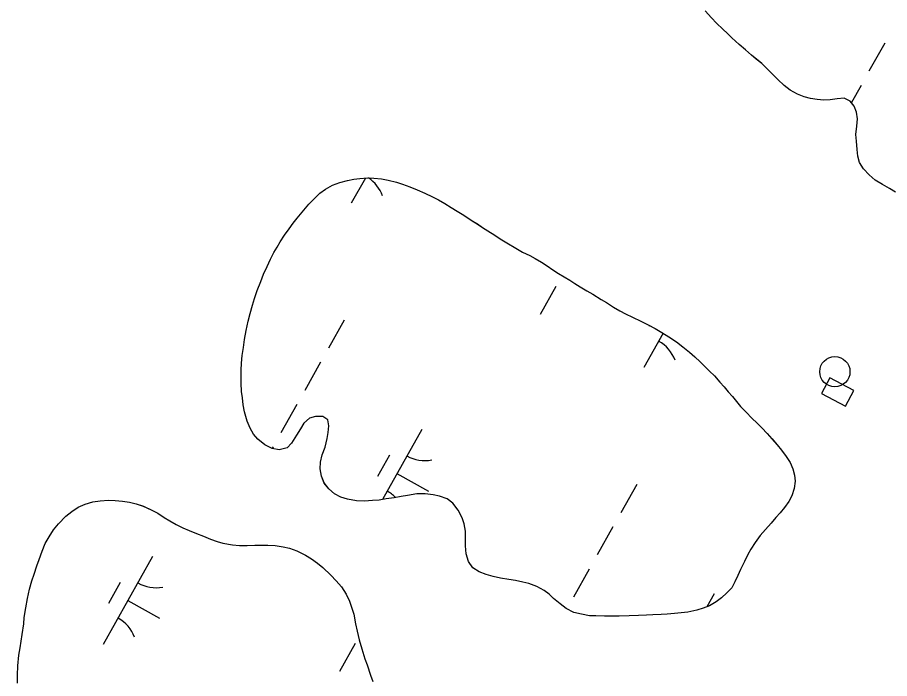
# Model space of a CAD drawing. Extents: x 3913936 to 3933962, y 195330 to 217741.
# Drawn here: x 3924302.7 to 3924735, y 200600 to 200927.6 of the extents above; entities that cross this region are included whole.
import ezdxf

# ---------------------------------------------------------------- set-up
doc = ezdxf.new("R2010")
doc.units = 0
for name, color, linetype in [('V-CHAN-DOCK', 7, 'Continuous'), ('V-DOMW-TANK', 7, 'Continuous'), ('V-TOPO-SHOR', 7, 'Continuous'), ('V-WETL-SWMP', 7, 'Continuous')]:
    doc.layers.add(name, color=color, linetype=linetype)

msp = doc.modelspace()

# ---------------------------------------------------------------- linework, layer by layer
at = {"layer": 'V-CHAN-DOCK'}
msp.add_lwpolyline([(3924701.3, 200741.22), (3924713.19, 200734.88), (3924717.35, 200742.69), (3924705.47, 200749.03)], close=True, dxfattribs=at)
at = {"layer": 'V-DOMW-TANK'}
msp.add_circle((3924707.88, 200752.01), 7.5, dxfattribs=at)
at = {"layer": 'V-TOPO-SHOR'}
for points in [[(3924652.37, 200921.75), (3924649.28, 200924.77), (3924646.71, 200927.43), (3924643.64, 200930.82)], [(3924737.99, 200841.05), (3924734.9, 200842.83), (3924731.56, 200844.74), (3924727.9, 200846.95), (3924724.81, 200849.53), (3924722.08, 200852.58), (3924720.13, 200855.63), (3924719.35, 200858.89), (3924718.95, 200862.15), (3924718.63, 200866.29), (3924718.23, 200869.55), (3924718.73, 200873.62), (3924719.11, 200877.27), (3924718.61, 200880.61), (3924717.44, 200883.61), (3924715.54, 200886.12), (3924712.48, 200887.53), (3924709.09, 200887.19), (3924705.62, 200886.71), (3924702.39, 200886.5), (3924699.18, 200886.82), (3924695.86, 200887.44), (3924692.67, 200888.28), (3924689.33, 200889.62), (3924685.72, 200891.6), (3924682.69, 200893.9), (3924679.62, 200896.74), (3924677.26, 200899.17), (3924674.72, 200901.72), (3924671.71, 200904.71), (3924668.95, 200906.91), (3924666.62, 200908.9), (3924663.53, 200911.48), (3924660.47, 200914.21), (3924656.86, 200917.41), (3924654.63, 200919.53), (3924652.37, 200921.75)], [(3924542.11, 200649.75), (3924538.52, 200650.56), (3924535.03, 200651.57), (3924531.55, 200652.9), (3924528.36, 200654.84), (3924526.2, 200658.01), (3924525.16, 200661.8), (3924524.74, 200665.8), (3924524.83, 200669.59), (3924524.82, 200673.07), (3924524.2, 200676.66), (3924523.17, 200679.63), (3924521.21, 200683.32), (3924518.43, 200686.79), (3924515.76, 200688.94), (3924511.96, 200690.36), (3924508.78, 200691.07), (3924504.79, 200691.57), (3924500.58, 200691.46), (3924496.07, 200690.73), (3924492.9, 200690.21), (3924489.41, 200689.58), (3924485.42, 200688.96), (3924482.03, 200688.43), (3924478.75, 200688.12), (3924474.65, 200687.9), (3924470.76, 200688.1), (3924466.25, 200688.9), (3924462.96, 200689.82), (3924459.88, 200691.55), (3924457.11, 200694), (3924454.74, 200696.86), (3924453.4, 200700.24), (3924452.78, 200703.83), (3924452.97, 200707.11), (3924453.68, 200710.8), (3924455.2, 200714.6), (3924456.22, 200718.91), (3924456.72, 200721.89), (3924457.02, 200725.17), (3924456.5, 200728.14), (3924454.04, 200729.87), (3924450.45, 200729.86), (3924447.48, 200728.93), (3924444.72, 200726.57), (3924442.98, 200723.69), (3924441.04, 200720.51), (3924438.59, 200716.61), (3924436.34, 200714.24), (3924432.45, 200713.31), (3924428.96, 200714.02), (3924425.37, 200715.75), (3924421.88, 200718.51), (3924419.61, 200721.07), (3924417.97, 200724.03), (3924416.52, 200727.51), (3924415.18, 200732.12), (3924414.55, 200735.61), (3924414.23, 200738.99), (3924413.82, 200742.17), (3924413.6, 200746.37), (3924413.59, 200749.65), (3924413.58, 200752.83), (3924413.77, 200756.31), (3924414.07, 200760.11), (3924414.68, 200764), (3924415.18, 200767.9), (3924415.99, 200772.41), (3924417, 200777.03), (3924418.01, 200780.83), (3924419.13, 200785.03), (3924420.25, 200788.21), (3924421.57, 200792.21), (3924423.3, 200796.63), (3924424.72, 200800.32), (3924426.46, 200804.12), (3924428.19, 200807.81), (3924429.82, 200811), (3924431.35, 200813.67), (3924432.98, 200816.34), (3924435.13, 200819.62), (3924437.38, 200822.81), (3924439.42, 200825.68), (3924441.36, 200828.15), (3924443.81, 200831.13), (3924447.18, 200835.03), (3924449.53, 200837.5), (3924452.5, 200840.48), (3924455.36, 200842.54), (3924458.84, 200844.5), (3924462.43, 200845.74), (3924466.32, 200846.77), (3924469.5, 200847.4), (3924472.46, 200847.82), (3924476.16, 200848.03), (3924479.33, 200847.94), (3924483.13, 200847.54), (3924486.41, 200846.93), (3924490.51, 200845.92), (3924493.49, 200844.9), (3924497.18, 200843.58)], [(3924497.18, 200843.58), (3924500.88, 200842.15), (3924504.68, 200840.42), (3924508.48, 200838.69), (3924511.35, 200837.16), (3924514.53, 200835.32), (3924517.72, 200833.38), (3924520.69, 200831.55), (3924523.98, 200829.51), (3924528.09, 200826.85), (3924530.66, 200825.22), (3924533.22, 200823.48), (3924535.79, 200821.75), (3924539.28, 200819.6), (3924541.95, 200817.87), (3924553.04, 200811.24)], [(3924553.04, 200811.24), (3924556.63, 200809.61), (3924559.3, 200808.18), (3924562.39, 200806.24), (3924565.26, 200804.4), (3924568.14, 200802.57), (3924570.91, 200800.73), (3924573.68, 200799.1), (3924576.45, 200797.36), (3924579.02, 200795.73), (3924581.69, 200794.09), (3924584.98, 200792.16), (3924587.95, 200790.42), (3924592.06, 200787.87), (3924594.63, 200786.24), (3924598.12, 200783.99), (3924601.3, 200782.16), (3924604.18, 200780.73), (3924607.56, 200778.99), (3924611.67, 200777.06), (3924615.37, 200775.22), (3924618.86, 200773.39), (3924622.04, 200771.45), (3924625.64, 200769.21), (3924629.33, 200766.86), (3924632.52, 200764.41), (3924635.81, 200761.75), (3924638.48, 200759.4), (3924641.15, 200756.95), (3924643.31, 200754.8), (3924645.77, 200752.35), (3924648.14, 200749.89), (3924650.92, 200746.82), (3924652.97, 200744.58), (3924655.03, 200742.02), (3924657.19, 200739.67), (3924659.14, 200737.21), (3924661.1, 200734.76), (3924663.87, 200732), (3924666.75, 200729.03), (3924669.32, 200726.48), (3924671.69, 200724.12), (3924674.26, 200721.36), (3924676.72, 200718.71), (3924679.3, 200715.74), (3924681.46, 200713.08), (3924683.82, 200710.01), (3924685.68, 200707.04), (3924687.02, 200703.87), (3924687.95, 200700.8), (3924688.16, 200697.72), (3924687.76, 200694.13), (3924686.54, 200690.54), (3924685.01, 200687.77), (3924682.87, 200684.79), (3924680.82, 200682.12), (3924678.68, 200679.76), (3924676.23, 200676.98), (3924673.47, 200673.8), (3924670.91, 200670.82), (3924668.36, 200667.43), (3924666.22, 200664.14), (3924664.79, 200661.37), (3924663.06, 200657.98), (3924661.12, 200653.98), (3924659.79, 200651), (3924658.37, 200647.82), (3924656.74, 200644.84), (3924654.39, 200642.37), (3924651.73, 200639.91), (3924649.07, 200637.95), (3924645.79, 200635.99), (3924642.62, 200634.76), (3924639.44, 200633.93), (3924635.04, 200632.89), (3924631.76, 200632.47), (3924628.38, 200632.15), (3924624.79, 200631.83), (3924621.71, 200631.72), (3924617.61, 200631.51), (3924614.43, 200631.4), (3924610.54, 200631.28), (3924605.93, 200631.06), (3924600.91, 200630.84), (3924597.11, 200630.84), (3924593.63, 200630.93), (3924589.42, 200631.02), (3924586.25, 200631.11), (3924582.25, 200631.82), (3924578.55, 200632.73), (3924574.75, 200634.67), (3924571.77, 200636.91), (3924568.48, 200639.67), (3924566.33, 200641.82), (3924563.76, 200643.66), (3924560.17, 200645.6), (3924556.17, 200647.02), (3924553.19, 200647.73), (3924549.6, 200648.54), (3924546.22, 200649.04), (3924542.11, 200649.75)], [(3924302.68, 200597.62), (3924302.67, 200601.72), (3924302.86, 200606.23), (3924303.36, 200611.56), (3924303.97, 200615.15), (3924304.98, 200621.82), (3924305.78, 200627.05), (3924306.08, 200630.23), (3924306.78, 200635.05), (3924307.69, 200639.67), (3924308.71, 200644.28), (3924309.82, 200648.38), (3924310.94, 200651.67), (3924312.26, 200655.77), (3924313.38, 200658.95), (3924315.01, 200663.06), (3924316.43, 200666.85), (3924318.37, 200670.24), (3924320.52, 200673.63), (3924322.97, 200676.61), (3924326.65, 200680.42), (3924329.61, 200682.78), (3924332.79, 200684.84), (3924336.27, 200686.39), (3924340.06, 200687.52), (3924343.64, 200688.05), (3924347.74, 200688.37), (3924351.12, 200688.17), (3924354.71, 200687.88), (3924358.2, 200687.37), (3924361.59, 200686.56), (3924365.07, 200685.34), (3924369.29, 200683.4), (3924372.26, 200681.87), (3924375.34, 200679.83), (3924378.22, 200678.1), (3924381.4, 200676.26), (3924384.58, 200674.63), (3924387.87, 200673.31), (3924391.36, 200671.78), (3924394.95, 200670.46), (3924398.44, 200669.03), (3924401.62, 200667.91), (3924404.49, 200667), (3924409.31, 200666.19), (3924412.8, 200665.89), (3924416.49, 200665.9)], [(3924416.49, 200665.9), (3924420.38, 200666.12), (3924423.46, 200666.13), (3924426.84, 200666.04), (3924430.43, 200665.84), (3924434.43, 200665.24), (3924437.61, 200664.53), (3924441.2, 200663.21), (3924445.41, 200661.17), (3924448.39, 200659.23), (3924451.47, 200657.08), (3924454.04, 200654.94), (3924458.05, 200651.26), (3924460.72, 200648.39), (3924463.29, 200645.33), (3924465.66, 200641.85), (3924467.31, 200638.37), (3924468.34, 200635.29), (3924469.38, 200631.91), (3924470.21, 200627.1), (3924471.04, 200623.41), (3924472.08, 200619.11), (3924473.42, 200614.7), (3924474.87, 200609.79), (3924476.01, 200606.71), (3924477.66, 200601.7), (3924478.8, 200598.52)]]:
    msp.add_lwpolyline(points, dxfattribs=at)
at = {"layer": 'V-WETL-SWMP'}
for p, q in [((3924732.64, 200914.83), (3924724.8, 200900.88)), ((3924720.88, 200893.9), (3924716.09, 200885.39)), ((3924475.13, 200847.97), (3924468.18, 200835.6)), ((3924569.58, 200794.31), (3924561.74, 200780.37)), ((3924464.67, 200777.58), (3924456.83, 200763.63)), ((3924616.01, 200774.88), (3924615.76, 200774.43)), ((3924622.7, 200771.04), (3924613.17, 200754.09)), ((3924452.91, 200756.66), (3924445.07, 200742.71)), ((3924441.15, 200735.73), (3924433.31, 200721.79)), ((3924503.07, 200723.38), (3924483.56, 200688.67)), ((3924429.38, 200714.81), (3924428.94, 200714.03)), ((3924487.04, 200710.6), (3924481.16, 200700.14)), ((3924490.82, 200701.59), (3924506.51, 200692.77)), ((3924609.66, 200696.07), (3924601.82, 200682.12)), ((3924597.9, 200675.15), (3924590.06, 200661.2)), ((3924369.7, 200660.42), (3924345.2, 200616.84)), ((3924586.14, 200654.22), (3924578.3, 200640.28)), ((3924353.67, 200647.64), (3924347.79, 200637.18)), ((3924357.45, 200638.63), (3924373.14, 200629.81)), ((3924648.07, 200641.87), (3924644.48, 200635.48)), ((3924470.13, 200617.4), (3924462.29, 200603.45))]:
    msp.add_line(p, q, dxfattribs=at)
for points in [[(3924718.95, 200862.15), (3924718.63, 200866.29), (3924718.23, 200869.55), (3924718.73, 200873.62), (3924719.11, 200877.27), (3924718.61, 200880.61), (3924717.44, 200883.61), (3924715.54, 200886.12), (3924712.48, 200887.53), (3924709.09, 200887.19), (3924705.62, 200886.71), (3924702.39, 200886.49), (3924699.18, 200886.82), (3924695.86, 200887.43), (3924692.67, 200888.28), (3924689.33, 200889.62), (3924685.72, 200891.6), (3924682.69, 200893.9), (3924679.62, 200896.74), (3924677.26, 200899.16), (3924674.72, 200901.72), (3924671.71, 200904.71), (3924668.96, 200906.91), (3924666.62, 200908.9), (3924663.53, 200911.48), (3924660.47, 200914.21), (3924656.86, 200917.41), (3924654.63, 200919.53), (3924652.37, 200921.75), (3924649.28, 200924.77), (3924646.71, 200927.43), (3924643.64, 200930.81)], [(3924737.99, 200841.05), (3924734.9, 200842.83), (3924731.56, 200844.74), (3924727.9, 200846.95), (3924724.81, 200849.53), (3924722.08, 200852.58), (3924720.13, 200855.63), (3924719.35, 200858.89), (3924718.95, 200862.15)], [(3924542.11, 200649.75), (3924538.52, 200650.56), (3924535.03, 200651.57), (3924531.54, 200652.9), (3924528.36, 200654.84), (3924526.2, 200658.01), (3924525.16, 200661.8), (3924524.74, 200665.8), (3924524.83, 200669.59), (3924524.83, 200673.07), (3924524.2, 200676.66), (3924523.17, 200679.63), (3924521.21, 200683.32), (3924518.43, 200686.79), (3924515.76, 200688.94), (3924511.96, 200690.36), (3924508.78, 200691.07), (3924504.78, 200691.57), (3924500.58, 200691.46), (3924496.07, 200690.73), (3924492.9, 200690.21), (3924489.41, 200689.58), (3924485.42, 200688.96), (3924482.03, 200688.43), (3924478.75, 200688.12), (3924474.66, 200687.9), (3924470.76, 200688.1), (3924466.25, 200688.9), (3924462.96, 200689.82), (3924459.88, 200691.55), (3924457.11, 200694), (3924454.74, 200696.87), (3924453.4, 200700.24), (3924452.77, 200703.83), (3924452.97, 200707.11), (3924453.68, 200710.8), (3924455.21, 200714.6), (3924456.22, 200718.91), (3924456.72, 200721.89), (3924457.02, 200725.17), (3924456.5, 200728.14), (3924454.04, 200729.87), (3924450.45, 200729.86), (3924447.48, 200728.93), (3924444.72, 200726.57), (3924442.98, 200723.69), (3924441.04, 200720.51), (3924438.59, 200716.61), (3924436.34, 200714.24), (3924432.45, 200713.31), (3924428.96, 200714.02), (3924425.37, 200715.75), (3924421.88, 200718.51), (3924419.62, 200721.06), (3924417.97, 200724.03), (3924416.52, 200727.51), (3924415.18, 200732.12), (3924414.55, 200735.61), (3924414.23, 200738.99), (3924413.82, 200742.17), (3924413.6, 200746.37), (3924413.59, 200749.65), (3924413.58, 200752.83), (3924413.78, 200756.31), (3924414.07, 200760.11), (3924414.68, 200764), (3924415.18, 200767.9), (3924415.99, 200772.41), (3924417, 200777.03), (3924418.01, 200780.83), (3924419.13, 200785.03), (3924420.25, 200788.21), (3924421.57, 200792.21), (3924423.3, 200796.63), (3924424.73, 200800.32), (3924426.46, 200804.12), (3924428.19, 200807.81), (3924429.82, 200811), (3924431.35, 200813.67), (3924432.98, 200816.34), (3924435.13, 200819.62), (3924437.37, 200822.81), (3924439.42, 200825.68), (3924441.36, 200828.15), (3924443.81, 200831.13), (3924447.18, 200835.03), (3924449.53, 200837.5), (3924452.5, 200840.48), (3924455.36, 200842.54), (3924458.84, 200844.5), (3924462.43, 200845.74), (3924466.32, 200846.77), (3924469.5, 200847.4), (3924472.47, 200847.82), (3924476.16, 200848.03), (3924479.33, 200847.94), (3924483.13, 200847.54), (3924486.41, 200846.93), (3924490.51, 200845.92), (3924493.49, 200844.9), (3924497.18, 200843.58)], [(3924497.18, 200843.58), (3924500.88, 200842.15), (3924504.68, 200840.42), (3924508.47, 200838.69), (3924511.35, 200837.16), (3924514.53, 200835.32), (3924517.71, 200833.38), (3924520.69, 200831.55), (3924523.98, 200829.51), (3924528.09, 200826.85), (3924530.65, 200825.22), (3924533.22, 200823.48), (3924535.79, 200821.75), (3924539.28, 200819.61), (3924541.95, 200817.87), (3924553.04, 200811.24), (3924556.63, 200809.61), (3924559.3, 200808.18), (3924562.38, 200806.24), (3924565.26, 200804.4), (3924568.14, 200802.57), (3924570.91, 200800.73), (3924573.68, 200799.1), (3924576.45, 200797.36), (3924579.02, 200795.73), (3924581.69, 200794.1), (3924584.98, 200792.16), (3924587.95, 200790.42), (3924592.06, 200787.87), (3924594.63, 200786.24), (3924598.12, 200783.99), (3924601.3, 200782.16), (3924604.18, 200780.73), (3924607.57, 200778.99), (3924611.67, 200777.06), (3924615.37, 200775.22), (3924618.86, 200773.39), (3924622.04, 200771.45), (3924625.64, 200769.21), (3924629.33, 200766.86), (3924632.52, 200764.41), (3924635.81, 200761.75), (3924638.48, 200759.4), (3924641.15, 200756.95), (3924643.31, 200754.8), (3924645.77, 200752.35), (3924648.14, 200749.89), (3924650.92, 200746.83), (3924652.97, 200744.58), (3924655.03, 200742.02), (3924657.19, 200739.67), (3924659.14, 200737.21), (3924661.1, 200734.76), (3924663.87, 200732), (3924666.75, 200729.03), (3924669.32, 200726.48), (3924671.69, 200724.12), (3924674.26, 200721.36), (3924676.73, 200718.71), (3924679.3, 200715.74), (3924681.46, 200713.08), (3924683.82, 200710.01), (3924685.68, 200707.04), (3924687.02, 200703.87), (3924687.95, 200700.8), (3924688.16, 200697.72), (3924687.76, 200694.13), (3924686.54, 200690.54), (3924685.01, 200687.77), (3924682.87, 200684.79), (3924680.83, 200682.12), (3924678.68, 200679.76), (3924676.23, 200676.98), (3924673.47, 200673.8), (3924670.91, 200670.82), (3924668.36, 200667.43), (3924666.22, 200664.14), (3924664.79, 200661.37), (3924663.06, 200657.98), (3924661.12, 200653.98), (3924659.79, 200651), (3924658.37, 200647.82), (3924656.74, 200644.84), (3924654.39, 200642.37), (3924651.73, 200639.91), (3924649.07, 200637.95), (3924645.79, 200635.99), (3924642.62, 200634.76), (3924639.44, 200633.93), (3924635.04, 200632.89), (3924631.76, 200632.47), (3924628.38, 200632.15), (3924624.79, 200631.83), (3924621.71, 200631.72), (3924617.61, 200631.51), (3924614.44, 200631.4), (3924610.54, 200631.28), (3924605.93, 200631.06), (3924600.91, 200630.85), (3924597.11, 200630.83), (3924593.63, 200630.93)], [(3924302.68, 200597.62), (3924302.67, 200601.72), (3924302.87, 200606.23), (3924303.36, 200611.56), (3924303.97, 200615.15), (3924304.98, 200621.82), (3924305.78, 200627.05), (3924306.08, 200630.23), (3924306.78, 200635.05), (3924307.69, 200639.66), (3924308.71, 200644.28), (3924309.82, 200648.38), (3924310.94, 200651.67), (3924312.26, 200655.77), (3924313.38, 200658.95), (3924315.01, 200663.06), (3924316.43, 200666.85), (3924318.37, 200670.24), (3924320.52, 200673.63), (3924322.97, 200676.61), (3924326.65, 200680.42), (3924329.61, 200682.78), (3924332.79, 200684.84), (3924336.27, 200686.39), (3924340.06, 200687.52), (3924343.64, 200688.05), (3924347.74, 200688.37), (3924351.13, 200688.17), (3924354.71, 200687.87), (3924358.2, 200687.37), (3924361.59, 200686.56), (3924365.08, 200685.34), (3924369.28, 200683.4), (3924372.26, 200681.87), (3924375.34, 200679.83), (3924378.22, 200678.1), (3924381.4, 200676.26), (3924384.58, 200674.63), (3924387.87, 200673.31), (3924391.36, 200671.78), (3924394.95, 200670.46), (3924398.44, 200669.03), (3924401.62, 200667.91), (3924404.49, 200667), (3924409.31, 200666.19), (3924412.8, 200665.89), (3924416.49, 200665.9)], [(3924416.49, 200665.9), (3924420.38, 200666.12), (3924423.46, 200666.13), (3924426.84, 200666.04), (3924430.43, 200665.84), (3924434.43, 200665.24), (3924437.61, 200664.53), (3924441.2, 200663.2), (3924445.41, 200661.17), (3924448.39, 200659.23), (3924451.47, 200657.08), (3924454.04, 200654.94), (3924458.05, 200651.26), (3924460.72, 200648.39), (3924463.29, 200645.33), (3924465.66, 200641.85), (3924467.31, 200638.37), (3924468.34, 200635.29), (3924469.38, 200631.91), (3924470.21, 200627.1), (3924471.04, 200623.41), (3924472.08, 200619.11), (3924473.42, 200614.7), (3924474.87, 200609.79), (3924476.01, 200606.71), (3924477.66, 200601.7), (3924478.8, 200598.52)], [(3924593.63, 200630.93), (3924589.42, 200631.02), (3924586.25, 200631.11), (3924582.25, 200631.82), (3924578.55, 200632.73), (3924574.75, 200634.67), (3924571.77, 200636.92), (3924568.49, 200639.67), (3924566.33, 200641.82), (3924563.76, 200643.66), (3924560.17, 200645.6), (3924556.16, 200647.02), (3924553.19, 200647.73), (3924549.6, 200648.54), (3924546.21, 200649.04), (3924542.11, 200649.75)]]:
    msp.add_lwpolyline(points, dxfattribs=at)
for centre, start, end in [((3924467.1, 200833.19), 19.8861, 57.2528), ((3924612.1, 200751.68), 19.8861, 61.4297), ((3924504.56, 200725.55), 239.8861, 281.4297), ((3924477.49, 200677.39), 44.3146, 61.4297), ((3924371.2, 200662.59), 239.8861, 281.4297), ((3924344.13, 200614.43), 19.8861, 61.4297)]:
    msp.add_arc(centre, 17.62, start, end, dxfattribs=at)

doc.saveas('drawing.dxf')
